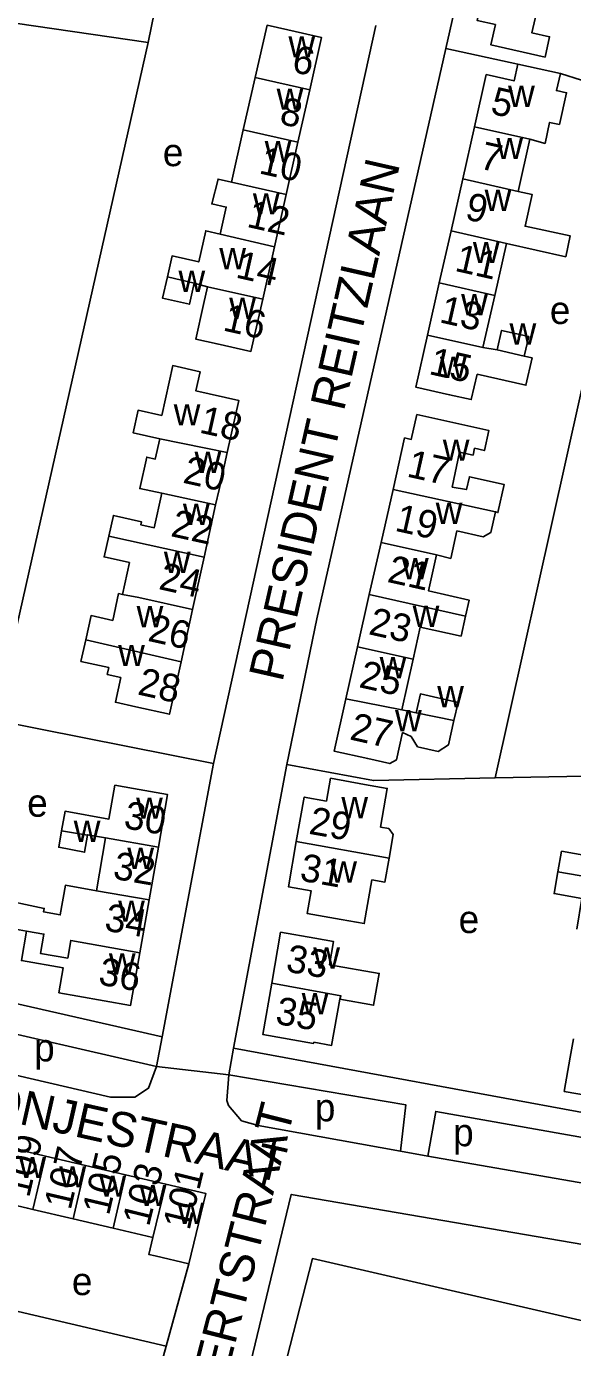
# Model space of a CAD drawing. Extents: x 163012 to 165277, y 382513 to 383987.
# Drawn here: x 163880.5 to 163959.5, y 383376 to 383566.9 of the extents above; entities that cross this region are included whole.
import ezdxf

# ---------------------------------------------------------------- set-up
doc = ezdxf.new("R2010")
doc.units = 0
for name, color, linetype in [('BLT_Basislijn', 7, 'Continuous'), ('BLT_Bebouwing', 7, 'Continuous'), ('BLT_Centroide', 7, 'Continuous'), ('BLT_Huisnummer', 7, 'Continuous'), ('BLT_Huisnummer_ tussenligend', 7, 'Continuous'), ('BLT_Onderverdeling_panden', 7, 'Continuous'), ('BLT_Straatnaam', 7, 'Continuous'), ('BLT_Vlakafsluiter', 7, 'Continuous')]:
    doc.layers.add(name, color=color, linetype=linetype)

msp = doc.modelspace()

# ---------------------------------------------------------------- linework, layer by layer
at = {"layer": 'BLT_Basislijn'}
for p, q in [((163898.07, 383564.6), (163900.04, 383574.07)), ((163874.93, 383567.94), (163898.07, 383564.6)), ((163931.03, 383567.07), (163907.55, 383460.42)), ((163876.01, 383466.69), (163898.07, 383564.6)), ((163951.55, 383561.49), (163941.12, 383563.72)), ((163969.82, 383556.26), (163957.69, 383560.1)), ((163907.55, 383460.42), (163876.01, 383466.69)), ((163907.55, 383460.42), (163900.12, 383420.92)), ((163918.12, 383460.29), (163910.41, 383419.28)), ((163979.39, 383458.92), (163948.26, 383458.36)), ((163867.4, 383428.37), (163900.12, 383420.92)), ((163899.29, 383416.66), (163900.12, 383420.92)), ((163909.77, 383415.47), (163910.41, 383419.28)), ((163970.02, 383408.33), (163910.41, 383419.28)), ((163938.52, 383403.72), (163934.6, 383404.43)), ((163849.04, 383388.36), (163900.68, 383376.23)), ((163900.68, 383376.23), (163903.95, 383388.15)), ((163897.57, 383364.91), (163900.68, 383376.23))]:
    msp.add_line(p, q, dxfattribs=at)
for points in [[(163941.12, 383563.72), (163945.51, 383583.15), (163945.61, 383583.59)], [(163918.12, 383460.29), (163922.49, 383481.33), (163941.12, 383563.72)], [(163969.82, 383556.26), (163968.79, 383550.45), (163948.26, 383458.36)], [(163948.26, 383458.36), (163930.65, 383457.97), (163918.12, 383460.29)], [(163867.92, 383417.93), (163869.14, 383422.51), (163869.68, 383423.1), (163870.78, 383423.18), (163899.29, 383416.66)], [(163867.92, 383417.93), (163892.63, 383412.23), (163896.16, 383412.22), (163898.14, 383413.52), (163899.29, 383416.66)], [(163934.6, 383404.43), (163914, 383408.14), (163911.59, 383408.8), (163909.69, 383411), (163909.46, 383411.74), (163909.77, 383415.47)], [(163934.6, 383404.43), (163935.37, 383411.09), (163909.77, 383415.47)], [(163969.33, 383404.89), (163939.68, 383410.16), (163938.52, 383403.72)], [(163938.52, 383403.72), (163964.56, 383399.17), (163966.46, 383399.47), (163968.58, 383401.16), (163969.33, 383404.89)], [(163906.92, 383348.35), (163906.88, 383348.73), (163907.35, 383350.8), (163918.78, 383398.18), (164018.58, 383381.08)], [(163966.78, 383378.58), (163921.84, 383388.9), (163914.98, 383362.07)]]:
    msp.add_lwpolyline(points, dxfattribs=at)
at = {"layer": 'BLT_Bebouwing'}
for p, q in [((163951.55, 383561.49), (163957.69, 383560.1)), ((163913.57, 383559.55), (163911.85, 383551.99)), ((163919.75, 383550.21), (163921.45, 383557.78)), ((163945.28, 383552.43), (163943.58, 383544.9)), ((163911.85, 383551.99), (163910.13, 383544.43)), ((163953.29, 383550.62), (163951.6, 383543.09)), ((163918.05, 383542.65), (163919.75, 383550.21)), ((163943.58, 383544.9), (163941.88, 383537.38)), ((163916.35, 383535.09), (163918.05, 383542.65)), ((163941.88, 383537.38), (163940.18, 383529.86)), ((163949.9, 383535.57), (163948.2, 383528.05)), ((163914.65, 383527.53), (163916.35, 383535.09)), ((163940.18, 383529.86), (163938.49, 383522.33)), ((163948.2, 383528.05), (163946.5, 383520.53)), ((163933.5, 383500), (163931.78, 383492.37)), ((163906.18, 383490.23), (163907.85, 383497.78)), ((163931.78, 383492.37), (163930.07, 383484.83)), ((163904.51, 383482.67), (163906.18, 383490.23)), ((163930.07, 383484.83), (163928.37, 383477.29)), ((163902.84, 383475.11), (163904.51, 383482.67)), ((163928.37, 383477.29), (163926.67, 383469.76)), ((163936.4, 383475.5), (163934.77, 383468.2)), ((163890.6, 383442.05), (163891.94, 383449.67)), ((163899.57, 383448.33), (163898.23, 383440.71)), ((163898.23, 383440.71), (163896.89, 383433.09)), ((163883.23, 383403.72), (163889.03, 383402.37)), ((163889.03, 383402.37), (163894.83, 383401.02)), ((163894.83, 383401.02), (163900.63, 383399.67)), ((163881.43, 383395.98), (163887.23, 383394.63)), ((163887.23, 383394.63), (163893.03, 383393.28)), ((163893.03, 383393.28), (163898.79, 383391.94))]:
    msp.add_line(p, q, dxfattribs=at)
for points in [[(163955.28, 383573.5), (163953.59, 383565.99), (163956.14, 383565.42), (163955.48, 383562.49), (163947.62, 383564.27), (163948.29, 383567.19), (163945.65, 383567.79), (163947.35, 383575.29)], [(163921.45, 383557.78), (163923.15, 383565.33), (163918.27, 383566.43), (163915.29, 383567.09), (163913.57, 383559.55)], [(163951.55, 383561.49), (163951, 383559.05), (163946.98, 383559.96), (163945.28, 383552.43)], [(163953.29, 383550.62), (163955.49, 383550.02), (163956.13, 383553.06), (163957.55, 383552.76), (163958.58, 383557.33), (163957.13, 383557.65), (163957.69, 383560.1)], [(163910.13, 383544.43), (163908.21, 383544.86), (163907.29, 383541.28), (163909.39, 383540.81), (163908.51, 383536.93)], [(163951.6, 383543.09), (163953.63, 383542.63), (163952.6, 383538.05), (163959.1, 383536.68), (163958.46, 383533.64), (163949.9, 383535.57)], [(163908.51, 383536.93), (163906.43, 383537.41), (163905.4, 383532.9), (163901.55, 383533.77), (163900.87, 383530.74)], [(163900.87, 383530.74), (163900.18, 383527.66), (163904.06, 383526.79), (163904.74, 383529.82)], [(163904.74, 383529.82), (163906.68, 383529.32)], [(163906.68, 383529.32), (163906.1, 383526.77), (163904.97, 383521.76), (163908.06, 383521.06), (163912.95, 383519.97), (163914.65, 383527.53)], [(163938.49, 383522.33), (163936.79, 383514.81), (163941.67, 383513.71), (163944.8, 383513), (163945.68, 383516.67), (163952.71, 383515.09), (163953.6, 383519.03), (163952.48, 383519.28)], [(163952.48, 383519.28), (163953.12, 383522.12), (163949.19, 383523.01), (163948.56, 383520.18)], [(163948.56, 383520.18), (163946.5, 383520.53)], [(163909.53, 383505.34), (163911.2, 383512.89), (163904.99, 383514.27), (163905.6, 383517.03), (163901.65, 383517.91), (163900.05, 383510.71), (163896.63, 383511.47), (163895.91, 383508.22), (163899.77, 383507.36)], [(163936.96, 383510.87), (163936.14, 383507.25), (163935.16, 383507.47), (163933.5, 383500)], [(163948.3, 383496.77), (163948.67, 383496.69), (163949.57, 383500.72), (163944.53, 383501.86), (163944.11, 383500), (163942.05, 383500.37), (163943.1, 383505.42), (163945.07, 383504.98), (163945.29, 383505.97), (163946.72, 383505.64), (163947.37, 383508.52), (163936.96, 383510.87)], [(163899.77, 383507.36), (163899.11, 383504.42), (163897.89, 383504.69), (163896.88, 383500.14), (163900.08, 383499.5)], [(163907.85, 383497.78), (163908.34, 383500.01), (163909.53, 383505.34)], [(163900.08, 383499.5), (163898.96, 383494.49), (163897.01, 383494.92), (163897.11, 383495.37), (163893.06, 383496.27), (163892.4, 383493.27)], [(163948.3, 383496.77), (163947.63, 383493.79), (163946.55, 383493.18), (163942.74, 383494.04), (163941.85, 383490.06), (163939.77, 383490.59)], [(163892.4, 383493.27), (163891.73, 383490.27), (163895.38, 383489.46), (163894.36, 383484.87)], [(163939.77, 383490.59), (163938.61, 383485.38), (163944.5, 383484.05), (163943.98, 383481.72)], [(163894.36, 383484.87), (163893.81, 383484.98), (163892.96, 383481.11), (163889.84, 383481.81), (163889.06, 383478.29)], [(163943.98, 383481.72), (163943.33, 383478.83), (163937.44, 383480.15), (163936.4, 383475.5)], [(163889.06, 383478.29), (163888.37, 383475.18), (163892.4, 383474.28), (163892.18, 383473.29), (163894.14, 383472.85), (163893.35, 383469.29), (163896.29, 383468.64), (163901.17, 383467.55), (163902.84, 383475.11)], [(163942.3, 383466.63), (163942.9, 383469.26), (163937.46, 383470.49), (163936.84, 383467.73)], [(163926.67, 383469.76), (163924.97, 383462.23), (163929.85, 383461.13), (163933.02, 383460.42), (163933.99, 383460.94), (163934.89, 383464.9), (163936.1, 383464.35), (163937.04, 383462.85), (163940.02, 383462.18), (163941.51, 383463.12), (163942.3, 383466.63)], [(163936.84, 383467.73), (163934.77, 383468.2)], [(163885.58, 383450.72), (163886.07, 383453.53), (163892.42, 383452.41), (163893.28, 383457.28), (163895.98, 383456.81), (163900.9, 383455.95), (163899.57, 383448.33)], [(163932.92, 383446.75), (163933.51, 383450.19), (163932.88, 383451.04), (163931.7, 383451.25), (163932.66, 383456.83), (163929.38, 383457.41), (163924.46, 383458.29), (163923.87, 383455.01), (163920.65, 383455.58), (163919.51, 383449.14)], [(163971.22, 383442.4), (163972.55, 383449.97), (163970.56, 383450.32), (163971.39, 383455.05), (163963.47, 383456.44), (163962.5, 383450.96), (163964.73, 383450.57), (163964.04, 383446.65), (163957.86, 383447.74), (163957.34, 383444.8)], [(163889.32, 383450.06), (163888.89, 383447.6), (163885.16, 383448.34), (163885.58, 383450.72)], [(163891.94, 383449.67), (163889.33, 383450.13), (163889.32, 383450.06)], [(163919.51, 383449.14), (163918.36, 383442.63), (163921.66, 383442.05), (163921.08, 383438.76), (163926.01, 383437.88), (163929.33, 383437.3), (163930.45, 383443.61), (163932.33, 383443.29), (163932.92, 383446.75)], [(163957.34, 383444.8), (163956.79, 383441.63), (163960.79, 383440.93), (163960.07, 383436.49)], [(163880.52, 383436.22), (163875.15, 383437.16), (163875.83, 383441.03), (163883.07, 383439.48), (163882.96, 383438.98), (163885.38, 383438.56), (163886.13, 383442.83), (163890.6, 383442.05)], [(163896.89, 383433.09), (163895.55, 383425.47), (163887.93, 383426.82), (163885.19, 383427.31), (163885.82, 383430.9), (163879.77, 383431.96), (163880.52, 383436.22)], [(163915.95, 383428.68), (163917.25, 383436.05), (163922.17, 383435.19), (163924.9, 383434.71), (163924.31, 383431.36), (163931.5, 383430.1), (163930.69, 383425.51), (163925.8, 383426.37)], [(163925.8, 383426.37), (163924.62, 383419.7), (163922.05, 383420.16), (163922.02, 383419.99), (163914.65, 383421.29), (163915.95, 383428.68)], [(163967.17, 383419.31), (163965.84, 383411.73), (163958.25, 383413.06), (163959.11, 383417.98), (163959.58, 383420.64)], [(163877.43, 383405.07), (163880.64, 383404.32), (163883.23, 383403.72)], [(163900.63, 383399.67), (163906.43, 383398.32), (163903.95, 383388.15)], [(163875.63, 383397.33), (163880.64, 383396.16), (163881.43, 383395.98)], [(163898.79, 383391.94), (163898.21, 383389.48), (163899.09, 383389.28), (163903.95, 383388.15)]]:
    msp.add_lwpolyline(points, dxfattribs=at)
at = {"layer": 'BLT_Onderverdeling_panden'}
for p, q in [((163921.45, 383557.78), (163913.57, 383559.55)), ((163953.29, 383550.62), (163945.28, 383552.43)), ((163919.75, 383550.21), (163911.85, 383551.99)), ((163951.6, 383543.09), (163943.58, 383544.9)), ((163918.05, 383542.65), (163910.13, 383544.43)), ((163949.9, 383535.57), (163941.88, 383537.38)), ((163916.35, 383535.09), (163908.51, 383536.93)), ((163900.87, 383530.74), (163904.74, 383529.82)), ((163948.2, 383528.05), (163940.18, 383529.86)), ((163914.65, 383527.53), (163906.68, 383529.32)), ((163946.5, 383520.53), (163938.49, 383522.33)), ((163952.48, 383519.28), (163948.56, 383520.18)), ((163909.53, 383505.34), (163899.77, 383507.36)), ((163907.85, 383497.78), (163900.08, 383499.5)), ((163948.3, 383496.77), (163933.5, 383500)), ((163906.18, 383490.23), (163892.4, 383493.27)), ((163939.77, 383490.59), (163931.78, 383492.37)), ((163896.72, 383484.39), (163894.36, 383484.87)), ((163904.51, 383482.67), (163896.72, 383484.39)), ((163943.98, 383481.72), (163930.07, 383484.83)), ((163902.84, 383475.11), (163889.06, 383478.29)), ((163936.4, 383475.5), (163928.37, 383477.29)), ((163934.77, 383468.2), (163926.67, 383469.76)), ((163936.84, 383467.73), (163942.3, 383466.63)), ((163885.58, 383450.72), (163889.32, 383450.06)), ((163899.57, 383448.33), (163891.94, 383449.67)), ((163932.92, 383446.75), (163919.51, 383449.14)), ((163957.34, 383444.8), (163971.22, 383442.4)), ((163898.23, 383440.71), (163890.6, 383442.05)), ((163881.43, 383395.98), (163883.23, 383403.72)), ((163887.23, 383394.63), (163889.03, 383402.37)), ((163893.03, 383393.28), (163894.83, 383401.02)), ((163898.79, 383391.94), (163900.63, 383399.67))]:
    msp.add_line(p, q, dxfattribs=at)
for points in [[(163896.89, 383433.09), (163886.91, 383434.88), (163886.46, 383432.31), (163882.52, 383433), (163883.01, 383435.78), (163880.52, 383436.22)], [(163925.8, 383426.37), (163925.95, 383426.87), (163915.95, 383428.68)]]:
    msp.add_lwpolyline(points, dxfattribs=at)
at = {"layer": 'BLT_Vlakafsluiter'}
msp.add_line((163909.77, 383415.47), (163899.29, 383416.66), dxfattribs=at)

# ---------------------------------------------------------------- texts
at = {"layer": 'BLT_Centroide'}
for s, p in [('w', (163918.37, 383562.44)), ('w', (163950.13, 383555.28)), ('w', (163916.66, 383554.88)), ('w', (163914.94, 383547.31)), ('w', (163948.43, 383547.75)), ('e', (163900.21, 383546.73)), ('w', (163913.23, 383539.75)), ('w', (163946.74, 383540.25)), ('w', (163945.04, 383532.72)), ('w', (163908.38, 383531.84)), ('w', (163902.47, 383528.56)), ('w', (163909.81, 383524.66)), ('w', (163943.34, 383525.19)), ('e', (163956.17, 383523.93)), ('w', (163950.34, 383520.94)), ('w', (163940.28, 383516.12)), ('w', (163901.78, 383509.27)), ('w', (163940.69, 383504.16)), ('w', (163904.8, 383502.41)), ('w', (163903.12, 383494.88)), ('w', (163939.67, 383495.03)), ('w', (163900.36, 383487.97)), ('w', (163934.78, 383487.03)), ('w', (163896.42, 383480.12)), ('w', (163936.33, 383480.16)), ('w', (163893.75, 383474.5)), ('w', (163931.56, 383472.75)), ('w', (163939.88, 383468.56)), ('w', (163933.79, 383465.09)), ('e', (163880.6, 383452.74)), ('w', (163896.35, 383452.44)), ('w', (163926.02, 383452.53)), ('w', (163887.33, 383449.08)), ('w', (163895.08, 383445.19)), ('w', (163924.42, 383443.22)), ('w', (163893.75, 383437.56)), ('e', (163942.98, 383435.93)), ('w', (163892.41, 383429.94)), ('w', (163921.96, 383430.78)), ('w', (163920.29, 383424.19)), ('p', (163881.6, 383417.39)), ('p', (163922.19, 383408.73)), ('p', (163942.18, 383405.13)), ('w', (163879.42, 383400.52)), ('w', (163885.23, 383399.17)), ('w', (163891.03, 383397.83)), ('w', (163896.83, 383396.48)), ('w', (163902.33, 383393.91)), ('e', (163887.06, 383383.62))]:
    msp.add_text(s, height=4, dxfattribs=at).set_placement(p)
at = {"layer": 'BLT_Huisnummer'}
for s, rotation, p in [('6', 347.3357, (163918.7, 383560.4)), ('5', 347.2798, (163947.44, 383554.35)), ('10', 347.3411, (163913.97, 383545.72)), ('9', 347.2814, (163943.76, 383539.09)), ('16', 347.3417, (163908.76, 383523.02)), ('15', 347.2818, (163938.54, 383516.72)), ('18', 347.4501, (163905.35, 383508.26)), ('17', 347.396, (163935.35, 383501.91)), ('22', 347.5156, (163901.22, 383493.3)), ('21', 347.3993, (163932.52, 383486.69)), ('28', 347.4426, (163896.42, 383470.43)), ('27', 347.2811, (163927.09, 383463.93)), ('30', 350.0388, (163894.42, 383451.12)), ('29', 349.9546, (163921.19, 383450.29)), ('31', 349.9575, (163919.88, 383443.54)), ('33', 350.0006, (163917.87, 383430.4)), ('36', 349.9256, (163890.75, 383428.53)), ('35', 350.0097, (163916.35, 383422.85)), ('109', 76.9102, (163880.87, 383397.58)), ('105', 76.9102, (163892.42, 383395.01)), ('101', 76.2755, (163904.05, 383392.86))]:
    msp.add_text(s, height=4, rotation=rotation, dxfattribs=at).set_placement(p)
at = {"layer": 'BLT_Huisnummer_ tussenligend'}
for s, rotation, p in [('8', 347.3357, (163916.93, 383552.88)), ('7', 347.2798, (163945.84, 383546.43)), ('12', 347.3411, (163912.21, 383537.99)), ('11', 347.2814, (163942.28, 383531.63)), ('14', 347.3411, (163910.61, 383530.67)), ('13', 347.2814, (163940.06, 383524.2)), ('20', 347.4501, (163902.97, 383501.02)), ('19', 347.396, (163933.62, 383494.08)), ('24', 347.5156, (163899.47, 383485.65)), ('26', 347.5156, (163897.9, 383478.17)), ('23', 347.3993, (163929.82, 383479.13)), ('25', 347.3993, (163928.43, 383471.48)), ('32', 350.0388, (163892.86, 383443.81)), ('34', 350.0388, (163891.63, 383436.33)), ('107', 76.9102, (163886.88, 383395.79)), ('103', 76.2755, (163898.21, 383393.41))]:
    msp.add_text(s, height=4, rotation=rotation, dxfattribs=at).set_placement(p)
at = {"layer": 'BLT_Straatnaam'}
for s, rotation, p in [('PRESIDENT REITZLAAN', 77.1902, (163917.48, 383472.08)), ('GENERAAL CRONJESTRAAT', 347.3538, (163827.44, 383420.02)), ('JAN GOSSAERTSTRAAT', 75.7373, (163900.11, 383334.93))]:
    msp.add_text(s, height=5, rotation=rotation, dxfattribs=at).set_placement(p)

doc.saveas('drawing.dxf')
